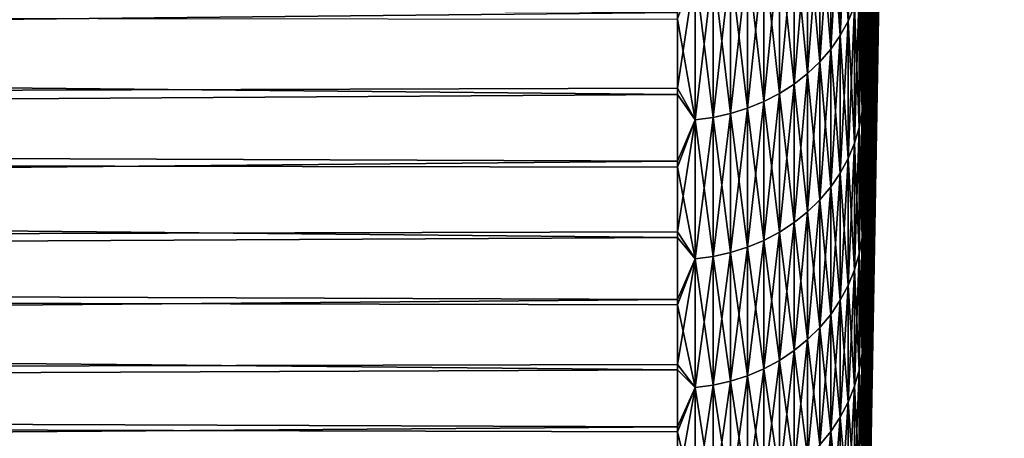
# Model space of a CAD drawing. Header units: millimetres. Extents: x -161 to 161, y -94 to 1149.
# Tile 595 of 656: x 158.54 to 161.19, y -78.08 to -76.95. Entities that reach past the tile are written whole.
import ezdxf

# ---------------------------------------------------------------- set-up
doc = ezdxf.new("R2010")
doc.units = ezdxf.units.MM
doc.header["$LTSCALE"] = 81.481481
for name, color, linetype in [('381', 7, 'CONTINUOUS'), ('382', 7, 'CONTINUOUS'), ('386', 7, 'CONTINUOUS')]:
    doc.layers.add(name, color=color, linetype=linetype)

msp = doc.modelspace()

# ---------------------------------------------------------------- linework, layer by layer
at = {"layer": '381', "color": 7, "linetype": 'CONTINUOUS', "true_color": 0xaaaaaa}
for points in [[(131.8, -76.8193, 11.0746), (131.8, -77.2218, 10.3464), (160.3087, -76.9307, 10.8794), (131.8, -76.8193, 11.0746)], [(160.3087, -76.9307, 10.8794), (131.8, -77.2218, 10.3464), (160.3087, -77.1347, 10.5095), (160.3087, -76.9307, 10.8794)], [(136.573, -77.3055, -10.2858), (136.9032, -76.9221, -10.9938), (160.3087, -77.1515, -10.5782), (136.573, -77.3055, -10.2858)], [(160.3087, -77.1515, -10.5782), (136.9032, -76.9221, -10.9938), (160.3087, -76.9482, -10.9483), (160.3087, -77.1515, -10.5782)], [(160.3087, -77.1347, 10.5095), (131.8, -77.2218, 10.3464), (160.3087, -77.3316, 10.1358), (160.3087, -77.1347, 10.5095)], [(160.3087, -77.3478, -10.2043), (136.573, -77.3055, -10.2858), (160.3087, -77.1515, -10.5782), (160.3087, -77.3478, -10.2043)], [(131.8, -77.2218, 10.3464), (131.8, -77.5967, 9.6036), (160.3087, -77.3316, 10.1358), (131.8, -77.2218, 10.3464)], [(136.2357, -77.6643, -9.5624), (136.573, -77.3055, -10.2858), (160.3087, -77.5369, -9.8268), (136.2357, -77.6643, -9.5624)], [(160.3087, -77.5369, -9.8268), (136.573, -77.3055, -10.2858), (160.3087, -77.3478, -10.2043), (160.3087, -77.5369, -9.8268)], [(160.3087, -77.3316, 10.1358), (131.8, -77.5967, 9.6036), (160.3087, -77.5214, 9.7584), (160.3087, -77.3316, 10.1358)], [(160.3087, -77.5214, 9.7584), (131.8, -77.5967, 9.6036), (160.3087, -77.704, 9.3775), (160.3087, -77.5214, 9.7584)], [(160.3087, -77.7189, -9.4456), (136.2357, -77.6643, -9.5624), (160.3087, -77.5369, -9.8268), (160.3087, -77.7189, -9.4456)], [(131.8, -77.5967, 9.6036), (131.8, -77.9437, 8.8473), (160.3087, -77.704, 9.3775), (131.8, -77.5967, 9.6036)], [(135.8923, -77.996, -8.826), (136.2357, -77.6643, -9.5624), (160.3087, -77.8936, -9.061), (135.8923, -77.996, -8.826)], [(160.3087, -77.8936, -9.061), (136.2357, -77.6643, -9.5624), (160.3087, -77.7189, -9.4456), (160.3087, -77.8936, -9.061)], [(160.3087, -77.704, 9.3775), (131.8, -77.9437, 8.8473), (160.3087, -77.8794, 8.9931), (160.3087, -77.704, 9.3775)], [(160.3087, -77.8794, 8.9931), (131.8, -77.9437, 8.8473), (160.3087, -78.0474, 8.6055), (160.3087, -77.8794, 8.9931)], [(160.3087, -78.0611, -8.6731), (135.8923, -77.996, -8.826), (160.3087, -77.8936, -9.061), (160.3087, -78.0611, -8.6731)], [(131.8, -77.9437, 8.8473), (131.8, -78.2621, 8.0785), (160.3087, -78.0474, 8.6055), (131.8, -77.9437, 8.8473)], [(135.5418, -78.3022, -8.0743), (135.8923, -77.996, -8.826), (160.3087, -78.2211, -8.2821), (135.5418, -78.3022, -8.0743)], [(160.3087, -78.2211, -8.2821), (135.8923, -77.996, -8.826), (160.3087, -78.0611, -8.6731), (160.3087, -78.2211, -8.2821)], [(160.3087, -78.0474, 8.6055), (131.8, -78.2621, 8.0785), (160.3087, -78.2081, 8.2147), (160.3087, -78.0474, 8.6055)]]:
    msp.add_3dface(points, dxfattribs=at)
at = {"layer": '382', "color": 7, "linetype": 'CONTINUOUS', "true_color": 0xaaaaaa}
for points in [[(160.8086, -76.9106, -9.9801), (161.1884, -57.55, -0.05), (160.8086, -77.0956, -9.6109), (160.8086, -76.9106, -9.9801)], [(160.8086, -77.0956, -9.6109), (161.1884, -57.55, -0.05), (160.8086, -77.2736, -9.2382), (160.8086, -77.0956, -9.6109)], [(160.8086, -77.2736, -9.2382), (161.1884, -57.55, -0.05), (160.8086, -77.4445, -8.8621), (160.8086, -77.2736, -9.2382)], [(160.8086, -77.4445, -8.8621), (161.1884, -57.55, -0.05), (160.8086, -77.6082, -8.4827), (160.8086, -77.4445, -8.8621)], [(160.8086, -77.6082, -8.4827), (161.1884, -57.55, -0.05), (160.8086, -77.7647, -8.1003), (160.8086, -77.6082, -8.4827)], [(160.8086, -77.7647, -8.1003), (161.1884, -57.55, -0.05), (160.8086, -77.914, -7.7149), (160.8086, -77.7647, -8.1003)], [(160.8086, -77.914, -7.7149), (161.1884, -57.55, -0.05), (160.8086, -78.0559, -7.3267), (160.8086, -77.914, -7.7149)], [(160.8086, -78.0559, -7.3267), (161.1884, -57.55, -0.05), (160.8086, -78.1904, -6.936), (160.8086, -78.0559, -7.3267)], [(160.8086, -78.1904, -6.936), (161.1884, -57.55, -0.05), (160.8086, -78.3174, -6.5427), (160.8086, -78.1904, -6.936)], [(160.8086, -78.3174, -6.5427), (161.1884, -57.55, -0.05), (160.8086, -78.437, -6.1472), (160.8086, -78.3174, -6.5427)], [(160.8086, -78.437, -6.1472), (161.1884, -57.55, -0.05), (160.8086, -78.549, -5.7495), (160.8086, -78.437, -6.1472)], [(160.8086, -78.549, -5.7495), (161.1884, -57.55, -0.05), (160.8086, -78.6534, -5.3499), (160.8086, -78.549, -5.7495)], [(160.8086, -78.6534, -5.3499), (161.1884, -57.55, -0.05), (160.8086, -78.7502, -4.9483), (160.8086, -78.6534, -5.3499)], [(160.8086, -78.7502, -4.9483), (161.1884, -57.55, -0.05), (160.8086, -78.8394, -4.545), (160.8086, -78.7502, -4.9483)], [(160.8086, -78.8394, -4.545), (161.1884, -57.55, -0.05), (160.8086, -78.9209, -4.1401), (160.8086, -78.8394, -4.545)], [(160.8086, -78.9209, -4.1401), (161.1884, -57.55, -0.05), (160.8086, -78.9946, -3.7337), (160.8086, -78.9209, -4.1401)], [(160.8086, -78.9946, -3.7337), (161.1884, -57.55, -0.05), (160.8086, -79.0607, -3.3259), (160.8086, -78.9946, -3.7337)], [(160.8086, -79.0607, -3.3259), (161.1884, -57.55, -0.05), (160.8086, -79.119, -2.9169), (160.8086, -79.0607, -3.3259)], [(160.8086, -79.119, -2.9169), (161.1884, -57.55, -0.05), (160.8086, -79.1696, -2.5069), (160.8086, -79.119, -2.9169)], [(160.8086, -79.1696, -2.5069), (161.1884, -57.55, -0.05), (160.8086, -79.2123, -2.0959), (160.8086, -79.1696, -2.5069)], [(160.8086, -79.2123, -2.0959), (161.1884, -57.55, -0.05), (160.8086, -79.2473, -1.6841), (160.8086, -79.2123, -2.0959)], [(160.8086, -79.2473, -1.6841), (161.1884, -57.55, -0.05), (160.8086, -79.2744, -1.2718), (160.8086, -79.2473, -1.6841)], [(160.8086, -79.2744, -1.2718), (161.1884, -57.55, -0.05), (160.8086, -79.2937, -0.859), (160.8086, -79.2744, -1.2718)], [(160.8086, -79.2937, -0.859), (161.1884, -57.55, -0.05), (160.8086, -79.3051, -0.446), (160.8086, -79.2937, -0.859)], [(160.8086, -79.3051, -0.446), (161.1884, -57.55, -0.05), (160.8086, -79.3087, -0.0328), (160.8086, -79.3051, -0.446)], [(160.8086, -79.3087, -0.0328), (161.1884, -57.55, -0.05), (160.8086, -79.3045, 0.3803), (160.8086, -79.3087, -0.0328)], [(160.8086, -79.3045, 0.3803), (161.1884, -57.55, -0.05), (160.8086, -79.2924, 0.7933), (160.8086, -79.3045, 0.3803)], [(160.8086, -79.2924, 0.7933), (161.1884, -57.55, -0.05), (160.8086, -79.2724, 1.2059), (160.8086, -79.2924, 0.7933)], [(160.8086, -79.2724, 1.2059), (161.1884, -57.55, -0.05), (160.8086, -79.2447, 1.6181), (160.8086, -79.2724, 1.2059)], [(160.8086, -79.2447, 1.6181), (161.1884, -57.55, -0.05), (160.8086, -79.2091, 2.0297), (160.8086, -79.2447, 1.6181)], [(160.8086, -79.2091, 2.0297), (161.1884, -57.55, -0.05), (160.8086, -79.1657, 2.4406), (160.8086, -79.2091, 2.0297)], [(160.8086, -79.1657, 2.4406), (161.1884, -57.55, -0.05), (160.8086, -79.1145, 2.8505), (160.8086, -79.1657, 2.4406)], [(160.8086, -79.1145, 2.8505), (161.1884, -57.55, -0.05), (160.8086, -79.0556, 3.2595), (160.8086, -79.1145, 2.8505)], [(160.8086, -79.0556, 3.2595), (161.1884, -57.55, -0.05), (160.8086, -78.9889, 3.6672), (160.8086, -79.0556, 3.2595)], [(160.8086, -78.9889, 3.6672), (161.1884, -57.55, -0.05), (160.8086, -78.9144, 4.0736), (160.8086, -78.9889, 3.6672)], [(160.8086, -78.9144, 4.0736), (161.1884, -57.55, -0.05), (160.8086, -78.8323, 4.4785), (160.8086, -78.9144, 4.0736)], [(160.8086, -78.8323, 4.4785), (161.1884, -57.55, -0.05), (160.8086, -78.7425, 4.8817), (160.8086, -78.8323, 4.4785)], [(160.8086, -78.7425, 4.8817), (161.1884, -57.55, -0.05), (160.8086, -78.645, 5.2832), (160.8086, -78.7425, 4.8817)], [(160.8086, -78.645, 5.2832), (161.1884, -57.55, -0.05), (160.8086, -78.5399, 5.6828), (160.8086, -78.645, 5.2832)], [(160.8086, -78.5399, 5.6828), (161.1884, -57.55, -0.05), (160.8086, -78.4273, 6.0804), (160.8086, -78.5399, 5.6828)], [(160.8086, -78.4273, 6.0804), (161.1884, -57.55, -0.05), (160.8086, -78.3071, 6.4757), (160.8086, -78.4273, 6.0804)], [(160.8086, -78.3071, 6.4757), (161.1884, -57.55, -0.05), (160.8086, -78.1794, 6.8687), (160.8086, -78.3071, 6.4757)], [(160.8086, -78.1794, 6.8687), (161.1884, -57.55, -0.05), (160.8086, -78.0443, 7.2592), (160.8086, -78.1794, 6.8687)], [(160.8086, -78.0443, 7.2592), (161.1884, -57.55, -0.05), (160.8086, -77.9018, 7.6471), (160.8086, -78.0443, 7.2592)], [(160.8086, -77.9018, 7.6471), (161.1884, -57.55, -0.05), (160.8086, -77.752, 8.0322), (160.8086, -77.9018, 7.6471)], [(160.8086, -77.752, 8.0322), (161.1884, -57.55, -0.05), (160.8086, -77.5949, 8.4144), (160.8086, -77.752, 8.0322)], [(160.8086, -77.5949, 8.4144), (161.1884, -57.55, -0.05), (160.8086, -77.4305, 8.7935), (160.8086, -77.5949, 8.4144)], [(160.8086, -77.4305, 8.7935), (161.1884, -57.55, -0.05), (160.8086, -77.259, 9.1693), (160.8086, -77.4305, 8.7935)], [(160.8086, -77.259, 9.1693), (161.1884, -57.55, -0.05), (160.8086, -77.0804, 9.5419), (160.8086, -77.259, 9.1693)], [(160.8086, -77.0804, 9.5419), (161.1884, -57.55, -0.05), (160.8086, -76.8948, 9.9109), (160.8086, -77.0804, 9.5419)]]:
    msp.add_3dface(points, dxfattribs=at)
at = {"layer": '386', "color": 7, "linetype": 'CONTINUOUS', "true_color": 0xaaaaaa}
for points in [[(160.785, -76.9139, 10.1841), (160.785, -76.5177, 10.901), (160.768, -76.9541, 10.2054), (160.785, -76.9139, 10.1841)], [(160.768, -76.9541, 10.2054), (160.785, -76.5177, 10.901), (160.768, -76.5571, 10.9238), (160.768, -76.9541, 10.2054)], [(160.768, -76.5571, -11.0238), (160.768, -76.9541, -10.3054), (160.7467, -76.5949, -11.0456), (160.768, -76.5571, -11.0238)], [(160.768, -76.9541, 10.2054), (160.768, -76.5571, 10.9238), (160.7467, -76.9927, 10.2258), (160.768, -76.9541, 10.2054)], [(160.7467, -76.9927, 10.2258), (160.768, -76.5571, 10.9238), (160.7467, -76.5949, 10.9456), (160.7467, -76.9927, 10.2258)], [(160.768, -76.5571, -11.0238), (160.785, -76.9139, -10.2841), (160.768, -76.9541, -10.3054), (160.768, -76.5571, -11.0238)], [(160.7467, -76.5949, -11.0456), (160.7467, -76.9927, -10.3258), (160.7212, -76.6307, -11.0663), (160.7467, -76.5949, -11.0456)], [(160.7467, -76.9927, 10.2258), (160.7467, -76.5949, 10.9456), (160.7212, -77.0293, 10.2451), (160.7467, -76.9927, 10.2258)], [(160.7212, -77.0293, 10.2451), (160.7467, -76.5949, 10.9456), (160.7212, -76.6307, 10.9663), (160.7212, -77.0293, 10.2451)], [(160.7467, -76.5949, -11.0456), (160.768, -76.9541, -10.3054), (160.7467, -76.9927, -10.3258), (160.7467, -76.5949, -11.0456)], [(160.7212, -76.6307, -11.0663), (160.7212, -77.0293, -10.3451), (160.6918, -76.6642, -11.0856), (160.7212, -76.6307, -11.0663)], [(160.7212, -77.0293, 10.2451), (160.7212, -76.6307, 10.9663), (160.6918, -77.0635, 10.2632), (160.7212, -77.0293, 10.2451)], [(160.6918, -77.0635, 10.2632), (160.7212, -76.6307, 10.9663), (160.6918, -76.6642, 10.9856), (160.6918, -77.0635, 10.2632)], [(160.7212, -76.6307, -11.0663), (160.7467, -76.9927, -10.3258), (160.7212, -77.0293, -10.3451), (160.7212, -76.6307, -11.0663)], [(160.6918, -76.6642, -11.0856), (160.6918, -77.0635, -10.3632), (160.6589, -76.6951, -11.1034), (160.6918, -76.6642, -11.0856)], [(160.6918, -77.0635, 10.2632), (160.6918, -76.6642, 10.9856), (160.6589, -77.095, 10.2798), (160.6918, -77.0635, 10.2632)], [(160.6589, -77.095, 10.2798), (160.6918, -76.6642, 10.9856), (160.6589, -76.6951, 11.0034), (160.6589, -77.095, 10.2798)], [(160.6918, -76.6642, -11.0856), (160.7212, -77.0293, -10.3451), (160.6918, -77.0635, -10.3632), (160.6918, -76.6642, -11.0856)], [(160.6589, -76.6951, -11.1034), (160.6589, -77.095, -10.3798), (160.6226, -76.7231, -11.1196), (160.6589, -76.6951, -11.1034)], [(160.6589, -77.095, 10.2798), (160.6589, -76.6951, 11.0034), (160.6226, -77.1236, 10.2949), (160.6589, -77.095, 10.2798)], [(160.6226, -77.1236, 10.2949), (160.6589, -76.6951, 11.0034), (160.6226, -76.7231, 11.0196), (160.6226, -77.1236, 10.2949)], [(160.6589, -76.6951, -11.1034), (160.6918, -77.0635, -10.3632), (160.6589, -77.095, -10.3798), (160.6589, -76.6951, -11.1034)], [(160.6226, -76.7231, -11.1196), (160.6226, -77.1236, -10.3949), (160.5833, -76.7479, -11.1339), (160.6226, -76.7231, -11.1196)], [(160.6226, -77.1236, 10.2949), (160.6226, -76.7231, 11.0196), (160.5833, -77.1489, 10.3083), (160.6226, -77.1236, 10.2949)], [(160.5833, -77.1489, 10.3083), (160.6226, -76.7231, 11.0196), (160.5833, -76.7479, 11.0339), (160.5833, -77.1489, 10.3083)], [(160.6226, -76.7231, -11.1196), (160.6589, -77.095, -10.3798), (160.6226, -77.1236, -10.3949), (160.6226, -76.7231, -11.1196)], [(160.5833, -76.7479, -11.1339), (160.5833, -77.1489, -10.4083), (160.5415, -76.7692, -11.1462), (160.5833, -76.7479, -11.1339)], [(160.5833, -77.1489, 10.3083), (160.5833, -76.7479, 11.0339), (160.5415, -77.1707, 10.3198), (160.5833, -77.1489, 10.3083)], [(160.5415, -77.1707, 10.3198), (160.5833, -76.7479, 11.0339), (160.5415, -76.7692, 11.0462), (160.5415, -77.1707, 10.3198)], [(160.5833, -76.7479, -11.1339), (160.6226, -77.1236, -10.3949), (160.5833, -77.1489, -10.4083), (160.5833, -76.7479, -11.1339)], [(160.5415, -76.7692, -11.1462), (160.5415, -77.1707, -10.4198), (160.4975, -76.787, -11.1565), (160.5415, -76.7692, -11.1462)], [(160.5415, -77.1707, 10.3198), (160.5415, -76.7692, 11.0462), (160.4975, -77.1888, 10.3294), (160.5415, -77.1707, 10.3198)], [(160.4975, -77.1888, 10.3294), (160.5415, -76.7692, 11.0462), (160.4975, -76.787, 11.0565), (160.4975, -77.1888, 10.3294)], [(160.5415, -76.7692, -11.1462), (160.5833, -77.1489, -10.4083), (160.5415, -77.1707, -10.4198), (160.5415, -76.7692, -11.1462)], [(160.4517, -76.801, -11.1646), (160.4517, -77.2031, -10.437), (160.4045, -76.811, -11.1704), (160.4517, -76.801, -11.1646)], [(160.4517, -77.2031, 10.337), (160.4517, -76.801, 11.0646), (160.4045, -77.2134, 10.3424), (160.4517, -77.2031, 10.337)], [(160.4045, -77.2134, 10.3424), (160.4517, -76.801, 11.0646), (160.4045, -76.811, 11.0704), (160.4045, -77.2134, 10.3424)], [(160.4975, -76.787, -11.1565), (160.4975, -77.1888, -10.4294), (160.4517, -76.801, -11.1646), (160.4975, -76.787, -11.1565)], [(160.4975, -77.1888, 10.3294), (160.4975, -76.787, 11.0565), (160.4517, -77.2031, 10.337), (160.4975, -77.1888, 10.3294)], [(160.4517, -77.2031, 10.337), (160.4975, -76.787, 11.0565), (160.4517, -76.801, 11.0646), (160.4517, -77.2031, 10.337)], [(160.4517, -76.801, -11.1646), (160.4975, -77.1888, -10.4294), (160.4517, -77.2031, -10.437), (160.4517, -76.801, -11.1646)], [(160.4975, -76.787, -11.1565), (160.5415, -77.1707, -10.4198), (160.4975, -77.1888, -10.4294), (160.4975, -76.787, -11.1565)], [(160.3087, -76.9307, 10.8794), (160.3087, -77.1347, 10.5095), (160.3564, -76.8171, 11.0739), (160.3087, -76.9307, 10.8794)], [(160.3087, -77.1347, 10.5095), (160.3564, -77.2195, 10.3457), (160.3564, -76.8171, 11.0739), (160.3087, -77.1347, 10.5095)], [(160.3087, -76.9482, -10.9483), (160.3564, -76.8171, -11.1739), (160.3564, -77.2195, -10.4457), (160.3087, -76.9482, -10.9483)], [(160.4045, -76.811, -11.1704), (160.4045, -77.2134, -10.4424), (160.3564, -76.8171, -11.1739), (160.4045, -76.811, -11.1704)], [(160.4045, -77.2134, 10.3424), (160.4045, -76.811, 11.0704), (160.3564, -77.2195, 10.3457), (160.4045, -77.2134, 10.3424)], [(160.3564, -77.2195, 10.3457), (160.4045, -76.811, 11.0704), (160.3564, -76.8171, 11.0739), (160.3564, -77.2195, 10.3457)], [(160.3564, -76.8171, -11.1739), (160.4045, -77.2134, -10.4424), (160.3564, -77.2195, -10.4457), (160.3564, -76.8171, -11.1739)], [(160.4045, -76.811, -11.1704), (160.4517, -77.2031, -10.437), (160.4045, -77.2134, -10.4424), (160.4045, -76.811, -11.1704)], [(160.8054, -76.83, -10.2398), (160.8054, -77.1976, -9.5118), (160.7975, -76.8724, -10.2622), (160.8054, -76.83, -10.2398)], [(160.8054, -77.1976, 9.4118), (160.8054, -76.83, 10.1398), (160.7975, -77.2407, 9.4326), (160.8054, -77.1976, 9.4118)], [(160.7975, -77.2407, 9.4326), (160.8054, -76.83, 10.1398), (160.7975, -76.8724, 10.1622), (160.7975, -77.2407, 9.4326)], [(160.8086, -76.9106, -9.9801), (160.8086, -77.0956, -9.6109), (160.8054, -76.83, -10.2398), (160.8086, -76.9106, -9.9801)], [(160.8054, -76.83, -10.2398), (160.8086, -77.0956, -9.6109), (160.8054, -77.1976, -9.5118), (160.8054, -76.83, -10.2398)], [(160.8054, -77.1976, 9.4118), (160.8086, -76.8948, 9.9109), (160.8054, -76.83, 10.1398), (160.8054, -77.1976, 9.4118)], [(160.7975, -76.8724, -10.2622), (160.7975, -77.2407, -9.5326), (160.785, -76.9139, -10.2841), (160.7975, -76.8724, -10.2622)], [(160.7975, -77.2407, 9.4326), (160.7975, -76.8724, 10.1622), (160.785, -77.283, 9.4529), (160.7975, -77.2407, 9.4326)], [(160.785, -77.283, 9.4529), (160.7975, -76.8724, 10.1622), (160.785, -76.9139, 10.1841), (160.785, -77.283, 9.4529)], [(160.7975, -76.8724, -10.2622), (160.8054, -77.1976, -9.5118), (160.7975, -77.2407, -9.5326), (160.7975, -76.8724, -10.2622)], [(160.8086, -77.0804, 9.5419), (160.8086, -76.8948, 9.9109), (160.8054, -77.1976, 9.4118), (160.8086, -77.0804, 9.5419)], [(160.785, -76.9139, -10.2841), (160.785, -77.283, -9.5529), (160.768, -76.9541, -10.3054), (160.785, -76.9139, -10.2841)], [(160.785, -77.283, 9.4529), (160.785, -76.9139, 10.1841), (160.768, -77.324, 9.4727), (160.785, -77.283, 9.4529)], [(160.768, -77.324, 9.4727), (160.785, -76.9139, 10.1841), (160.768, -76.9541, 10.2054), (160.768, -77.324, 9.4727)], [(160.785, -76.9139, -10.2841), (160.7975, -77.2407, -9.5326), (160.785, -77.283, -9.5529), (160.785, -76.9139, -10.2841)], [(160.3087, -77.1515, -10.5782), (160.3087, -76.9482, -10.9483), (160.3564, -77.2195, -10.4457), (160.3087, -77.1515, -10.5782)], [(160.768, -76.9541, -10.3054), (160.768, -77.324, -9.5727), (160.7467, -76.9927, -10.3258), (160.768, -76.9541, -10.3054)], [(160.768, -77.324, 9.4727), (160.768, -76.9541, 10.2054), (160.7467, -77.3633, 9.4916), (160.768, -77.324, 9.4727)], [(160.7467, -77.3633, 9.4916), (160.768, -76.9541, 10.2054), (160.7467, -76.9927, 10.2258), (160.7467, -77.3633, 9.4916)], [(160.768, -76.9541, -10.3054), (160.785, -77.283, -9.5529), (160.768, -77.324, -9.5727), (160.768, -76.9541, -10.3054)], [(160.7467, -76.9927, -10.3258), (160.7467, -77.3633, -9.5916), (160.7212, -77.0293, -10.3451), (160.7467, -76.9927, -10.3258)], [(160.7467, -77.3633, 9.4916), (160.7467, -76.9927, 10.2258), (160.7212, -77.4006, 9.5095), (160.7467, -77.3633, 9.4916)], [(160.7212, -77.4006, 9.5095), (160.7467, -76.9927, 10.2258), (160.7212, -77.0293, 10.2451), (160.7212, -77.4006, 9.5095)], [(160.7467, -76.9927, -10.3258), (160.768, -77.324, -9.5727), (160.7467, -77.3633, -9.5916), (160.7467, -76.9927, -10.3258)], [(160.7212, -77.0293, -10.3451), (160.7212, -77.4006, -9.6095), (160.6918, -77.0635, -10.3632), (160.7212, -77.0293, -10.3451)], [(160.7212, -77.4006, 9.5095), (160.7212, -77.0293, 10.2451), (160.6918, -77.4355, 9.5263), (160.7212, -77.4006, 9.5095)], [(160.6918, -77.4355, 9.5263), (160.7212, -77.0293, 10.2451), (160.6918, -77.0635, 10.2632), (160.6918, -77.4355, 9.5263)], [(160.7212, -77.0293, -10.3451), (160.7467, -77.3633, -9.5916), (160.7212, -77.4006, -9.6095), (160.7212, -77.0293, -10.3451)], [(160.6918, -77.0635, -10.3632), (160.6918, -77.4355, -9.6263), (160.6589, -77.095, -10.3798), (160.6918, -77.0635, -10.3632)], [(160.6918, -77.4355, 9.5263), (160.6918, -77.0635, 10.2632), (160.6589, -77.4676, 9.5418), (160.6918, -77.4355, 9.5263)], [(160.6589, -77.4676, 9.5418), (160.6918, -77.0635, 10.2632), (160.6589, -77.095, 10.2798), (160.6589, -77.4676, 9.5418)], [(160.6918, -77.0635, -10.3632), (160.7212, -77.4006, -9.6095), (160.6918, -77.4355, -9.6263), (160.6918, -77.0635, -10.3632)], [(160.6589, -77.095, -10.3798), (160.6589, -77.4676, -9.6418), (160.6226, -77.1236, -10.3949), (160.6589, -77.095, -10.3798)], [(160.6589, -77.4676, 9.5418), (160.6589, -77.095, 10.2798), (160.6226, -77.4967, 9.5558), (160.6589, -77.4676, 9.5418)], [(160.6226, -77.4967, 9.5558), (160.6589, -77.095, 10.2798), (160.6226, -77.1236, 10.2949), (160.6226, -77.4967, 9.5558)], [(160.6589, -77.095, -10.3798), (160.6918, -77.4355, -9.6263), (160.6589, -77.4676, -9.6418), (160.6589, -77.095, -10.3798)], [(160.8086, -77.259, 9.1693), (160.8086, -77.0804, 9.5419), (160.8054, -77.1976, 9.4118), (160.8086, -77.259, 9.1693)], [(160.8086, -77.0956, -9.6109), (160.8086, -77.2736, -9.2382), (160.8054, -77.1976, -9.5118), (160.8086, -77.0956, -9.6109)], [(160.6226, -77.1236, -10.3949), (160.6226, -77.4967, -9.6558), (160.5833, -77.1489, -10.4083), (160.6226, -77.1236, -10.3949)], [(160.6226, -77.4967, 9.5558), (160.6226, -77.1236, 10.2949), (160.5833, -77.5225, 9.5682), (160.6226, -77.4967, 9.5558)], [(160.5833, -77.5225, 9.5682), (160.6226, -77.1236, 10.2949), (160.5833, -77.1489, 10.3083), (160.5833, -77.5225, 9.5682)], [(160.6226, -77.1236, -10.3949), (160.6589, -77.4676, -9.6418), (160.6226, -77.4967, -9.6558), (160.6226, -77.1236, -10.3949)], [(160.3087, -77.1347, 10.5095), (160.3087, -77.3316, 10.1358), (160.3564, -77.2195, 10.3457), (160.3087, -77.1347, 10.5095)], [(160.5833, -77.1489, -10.4083), (160.5833, -77.5225, -9.6682), (160.5415, -77.1707, -10.4198), (160.5833, -77.1489, -10.4083)], [(160.5833, -77.5225, 9.5682), (160.5833, -77.1489, 10.3083), (160.5415, -77.5447, 9.5789), (160.5833, -77.5225, 9.5682)], [(160.5415, -77.5447, 9.5789), (160.5833, -77.1489, 10.3083), (160.5415, -77.1707, 10.3198), (160.5415, -77.5447, 9.5789)], [(160.5833, -77.1489, -10.4083), (160.6226, -77.4967, -9.6558), (160.5833, -77.5225, -9.6682), (160.5833, -77.1489, -10.4083)], [(160.3087, -77.3478, -10.2043), (160.3087, -77.1515, -10.5782), (160.3564, -77.2195, -10.4457), (160.3087, -77.3478, -10.2043)], [(160.5415, -77.1707, -10.4198), (160.5415, -77.5447, -9.6789), (160.4975, -77.1888, -10.4294), (160.5415, -77.1707, -10.4198)], [(160.5415, -77.5447, 9.5789), (160.5415, -77.1707, 10.3198), (160.4975, -77.5632, 9.5878), (160.5415, -77.5447, 9.5789)], [(160.4975, -77.5632, 9.5878), (160.5415, -77.1707, 10.3198), (160.4975, -77.1888, 10.3294), (160.4975, -77.5632, 9.5878)], [(160.5415, -77.1707, -10.4198), (160.5833, -77.5225, -9.6682), (160.5415, -77.5447, -9.6789), (160.5415, -77.1707, -10.4198)], [(160.4517, -77.2031, -10.437), (160.4517, -77.5777, -9.6948), (160.4045, -77.2134, -10.4424), (160.4517, -77.2031, -10.437)], [(160.4517, -77.5777, 9.5948), (160.4517, -77.2031, 10.337), (160.4045, -77.5882, 9.5999), (160.4517, -77.5777, 9.5948)], [(160.4045, -77.5882, 9.5999), (160.4517, -77.2031, 10.337), (160.4045, -77.2134, 10.3424), (160.4045, -77.5882, 9.5999)], [(160.4975, -77.1888, -10.4294), (160.4975, -77.5632, -9.6878), (160.4517, -77.2031, -10.437), (160.4975, -77.1888, -10.4294)], [(160.4975, -77.5632, 9.5878), (160.4975, -77.1888, 10.3294), (160.4517, -77.5777, 9.5948), (160.4975, -77.5632, 9.5878)], [(160.4517, -77.5777, 9.5948), (160.4975, -77.1888, 10.3294), (160.4517, -77.2031, 10.337), (160.4517, -77.5777, 9.5948)], [(160.4517, -77.2031, -10.437), (160.4975, -77.5632, -9.6878), (160.4517, -77.5777, -9.6948), (160.4517, -77.2031, -10.437)], [(160.4975, -77.1888, -10.4294), (160.5415, -77.5447, -9.6789), (160.4975, -77.5632, -9.6878), (160.4975, -77.1888, -10.4294)], [(160.8054, -77.1976, -9.5118), (160.8054, -77.5376, -8.7705), (160.7975, -77.2407, -9.5326), (160.8054, -77.1976, -9.5118)], [(160.8054, -77.5376, 8.6705), (160.8054, -77.1976, 9.4118), (160.7975, -77.5815, 8.6897), (160.8054, -77.5376, 8.6705)], [(160.7975, -77.5815, 8.6897), (160.8054, -77.1976, 9.4118), (160.7975, -77.2407, 9.4326), (160.7975, -77.5815, 8.6897)], [(160.8086, -77.2736, -9.2382), (160.8086, -77.4445, -8.8621), (160.8054, -77.1976, -9.5118), (160.8086, -77.2736, -9.2382)], [(160.8054, -77.1976, -9.5118), (160.8086, -77.4445, -8.8621), (160.8054, -77.5376, -8.7705), (160.8054, -77.1976, -9.5118)], [(160.8054, -77.5376, 8.6705), (160.8086, -77.259, 9.1693), (160.8054, -77.1976, 9.4118), (160.8054, -77.5376, 8.6705)], [(160.3087, -77.3316, 10.1358), (160.3087, -77.5214, 9.7584), (160.3564, -77.2195, 10.3457), (160.3087, -77.3316, 10.1358)], [(160.3087, -77.5214, 9.7584), (160.3564, -77.5945, 9.6029), (160.3564, -77.2195, 10.3457), (160.3087, -77.5214, 9.7584)], [(160.3087, -77.3478, -10.2043), (160.3564, -77.2195, -10.4457), (160.3564, -77.5945, -9.7029), (160.3087, -77.3478, -10.2043)], [(160.4045, -77.2134, -10.4424), (160.4045, -77.5882, -9.6999), (160.3564, -77.2195, -10.4457), (160.4045, -77.2134, -10.4424)], [(160.4045, -77.5882, 9.5999), (160.4045, -77.2134, 10.3424), (160.3564, -77.5945, 9.6029), (160.4045, -77.5882, 9.5999)], [(160.3564, -77.5945, 9.6029), (160.4045, -77.2134, 10.3424), (160.3564, -77.2195, 10.3457), (160.3564, -77.5945, 9.6029)], [(160.3564, -77.2195, -10.4457), (160.4045, -77.5882, -9.6999), (160.3564, -77.5945, -9.7029), (160.3564, -77.2195, -10.4457)], [(160.4045, -77.2134, -10.4424), (160.4517, -77.5777, -9.6948), (160.4045, -77.5882, -9.6999), (160.4045, -77.2134, -10.4424)], [(160.7975, -77.2407, -9.5326), (160.7975, -77.5815, -8.7897), (160.785, -77.283, -9.5529), (160.7975, -77.2407, -9.5326)], [(160.7975, -77.5815, 8.6897), (160.7975, -77.2407, 9.4326), (160.785, -77.6245, 8.7084), (160.7975, -77.5815, 8.6897)], [(160.785, -77.6245, 8.7084), (160.7975, -77.2407, 9.4326), (160.785, -77.283, 9.4529), (160.785, -77.6245, 8.7084)], [(160.7975, -77.2407, -9.5326), (160.8054, -77.5376, -8.7705), (160.7975, -77.5815, -8.7897), (160.7975, -77.2407, -9.5326)], [(160.8086, -77.4305, 8.7935), (160.8086, -77.259, 9.1693), (160.8054, -77.5376, 8.6705), (160.8086, -77.4305, 8.7935)], [(160.785, -77.283, -9.5529), (160.785, -77.6245, -8.8084), (160.768, -77.324, -9.5727), (160.785, -77.283, -9.5529)], [(160.785, -77.6245, 8.7084), (160.785, -77.283, 9.4529), (160.768, -77.6663, 8.7266), (160.785, -77.6245, 8.7084)], [(160.768, -77.6663, 8.7266), (160.785, -77.283, 9.4529), (160.768, -77.324, 9.4727), (160.768, -77.6663, 8.7266)], [(160.785, -77.283, -9.5529), (160.7975, -77.5815, -8.7897), (160.785, -77.6245, -8.8084), (160.785, -77.283, -9.5529)], [(160.768, -77.324, -9.5727), (160.768, -77.6663, -8.8266), (160.7467, -77.3633, -9.5916), (160.768, -77.324, -9.5727)], [(160.768, -77.6663, 8.7266), (160.768, -77.324, 9.4727), (160.7467, -77.7063, 8.7441), (160.768, -77.6663, 8.7266)], [(160.7467, -77.7063, 8.7441), (160.768, -77.324, 9.4727), (160.7467, -77.3633, 9.4916), (160.7467, -77.7063, 8.7441)], [(160.768, -77.324, -9.5727), (160.785, -77.6245, -8.8084), (160.768, -77.6663, -8.8266), (160.768, -77.324, -9.5727)], [(160.3087, -77.5369, -9.8268), (160.3087, -77.3478, -10.2043), (160.3564, -77.5945, -9.7029), (160.3087, -77.5369, -9.8268)], [(160.7467, -77.3633, -9.5916), (160.7467, -77.7063, -8.8441), (160.7212, -77.4006, -9.6095), (160.7467, -77.3633, -9.5916)], [(160.7467, -77.7063, 8.7441), (160.7467, -77.3633, 9.4916), (160.7212, -77.7442, 8.7606), (160.7467, -77.7063, 8.7441)], [(160.7212, -77.7442, 8.7606), (160.7467, -77.3633, 9.4916), (160.7212, -77.4006, 9.5095), (160.7212, -77.7442, 8.7606)], [(160.7467, -77.3633, -9.5916), (160.768, -77.6663, -8.8266), (160.7467, -77.7063, -8.8441), (160.7467, -77.3633, -9.5916)], [(160.7212, -77.4006, -9.6095), (160.7212, -77.7442, -8.8606), (160.6918, -77.4355, -9.6263), (160.7212, -77.4006, -9.6095)], [(160.7212, -77.7442, 8.7606), (160.7212, -77.4006, 9.5095), (160.6918, -77.7796, 8.7761), (160.7212, -77.7442, 8.7606)], [(160.6918, -77.7796, 8.7761), (160.7212, -77.4006, 9.5095), (160.6918, -77.4355, 9.5263), (160.6918, -77.7796, 8.7761)], [(160.7212, -77.4006, -9.6095), (160.7467, -77.7063, -8.8441), (160.7212, -77.7442, -8.8606), (160.7212, -77.4006, -9.6095)], [(160.6918, -77.4355, -9.6263), (160.6918, -77.7796, -8.8761), (160.6589, -77.4676, -9.6418), (160.6918, -77.4355, -9.6263)], [(160.6918, -77.7796, 8.7761), (160.6918, -77.4355, 9.5263), (160.6589, -77.8123, 8.7904), (160.6918, -77.7796, 8.7761)], [(160.6589, -77.8123, 8.7904), (160.6918, -77.4355, 9.5263), (160.6589, -77.4676, 9.5418), (160.6589, -77.8123, 8.7904)], [(160.6918, -77.4355, -9.6263), (160.7212, -77.7442, -8.8606), (160.6918, -77.7796, -8.8761), (160.6918, -77.4355, -9.6263)], [(160.8086, -77.5949, 8.4144), (160.8086, -77.4305, 8.7935), (160.8054, -77.5376, 8.6705), (160.8086, -77.5949, 8.4144)], [(160.6589, -77.4676, -9.6418), (160.6589, -77.8123, -8.8904), (160.6226, -77.4967, -9.6558), (160.6589, -77.4676, -9.6418)], [(160.6589, -77.8123, 8.7904), (160.6589, -77.4676, 9.5418), (160.6226, -77.8419, 8.8033), (160.6589, -77.8123, 8.7904)], [(160.6226, -77.8419, 8.8033), (160.6589, -77.4676, 9.5418), (160.6226, -77.4967, 9.5558), (160.6226, -77.8419, 8.8033)], [(160.6589, -77.4676, -9.6418), (160.6918, -77.7796, -8.8761), (160.6589, -77.8123, -8.8904), (160.6589, -77.4676, -9.6418)], [(160.8086, -77.4445, -8.8621), (160.8086, -77.6082, -8.4827), (160.8054, -77.5376, -8.7705), (160.8086, -77.4445, -8.8621)], [(160.3087, -77.5214, 9.7584), (160.3087, -77.704, 9.3775), (160.3564, -77.5945, 9.6029), (160.3087, -77.5214, 9.7584)], [(160.6226, -77.4967, -9.6558), (160.6226, -77.8419, -8.9033), (160.5833, -77.5225, -9.6682), (160.6226, -77.4967, -9.6558)], [(160.6226, -77.8419, 8.8033), (160.6226, -77.4967, 9.5558), (160.5833, -77.8682, 8.8147), (160.6226, -77.8419, 8.8033)], [(160.5833, -77.8682, 8.8147), (160.6226, -77.4967, 9.5558), (160.5833, -77.5225, 9.5682), (160.5833, -77.8682, 8.8147)], [(160.6226, -77.4967, -9.6558), (160.6589, -77.8123, -8.8904), (160.6226, -77.8419, -8.9033), (160.6226, -77.4967, -9.6558)], [(160.3087, -77.7189, -9.4456), (160.3087, -77.5369, -9.8268), (160.3564, -77.5945, -9.7029), (160.3087, -77.7189, -9.4456)], [(160.5415, -77.5447, -9.6789), (160.5415, -77.8908, -8.9246), (160.4975, -77.5632, -9.6878), (160.5415, -77.5447, -9.6789)], [(160.5415, -77.8908, 8.8246), (160.5415, -77.5447, 9.5789), (160.4975, -77.9096, 8.8328), (160.5415, -77.8908, 8.8246)], [(160.4975, -77.9096, 8.8328), (160.5415, -77.5447, 9.5789), (160.4975, -77.5632, 9.5878), (160.4975, -77.9096, 8.8328)], [(160.5833, -77.5225, -9.6682), (160.5833, -77.8682, -8.9147), (160.5415, -77.5447, -9.6789), (160.5833, -77.5225, -9.6682)], [(160.5833, -77.8682, 8.8147), (160.5833, -77.5225, 9.5682), (160.5415, -77.8908, 8.8246), (160.5833, -77.8682, 8.8147)], [(160.5415, -77.8908, 8.8246), (160.5833, -77.5225, 9.5682), (160.5415, -77.5447, 9.5789), (160.5415, -77.8908, 8.8246)], [(160.5415, -77.5447, -9.6789), (160.5833, -77.8682, -8.9147), (160.5415, -77.8908, -8.9246), (160.5415, -77.5447, -9.6789)], [(160.5833, -77.5225, -9.6682), (160.6226, -77.8419, -8.9033), (160.5833, -77.8682, -8.9147), (160.5833, -77.5225, -9.6682)], [(160.8054, -77.5376, -8.7705), (160.8054, -77.8497, -8.017), (160.7975, -77.5815, -8.7897), (160.8054, -77.5376, -8.7705)], [(160.8054, -77.8497, 7.917), (160.8054, -77.5376, 8.6705), (160.7975, -77.8943, 7.9346), (160.8054, -77.8497, 7.917)], [(160.7975, -77.8943, 7.9346), (160.8054, -77.5376, 8.6705), (160.7975, -77.5815, 8.6897), (160.7975, -77.8943, 7.9346)], [(160.8086, -77.6082, -8.4827), (160.8086, -77.7647, -8.1003), (160.8054, -77.5376, -8.7705), (160.8086, -77.6082, -8.4827)], [(160.8054, -77.5376, -8.7705), (160.8086, -77.7647, -8.1003), (160.8054, -77.8497, -8.017), (160.8054, -77.5376, -8.7705)], [(160.8054, -77.8497, 7.917), (160.8086, -77.5949, 8.4144), (160.8054, -77.5376, 8.6705), (160.8054, -77.8497, 7.917)], [(160.4975, -77.5632, -9.6878), (160.4975, -77.9096, -8.9328), (160.4517, -77.5777, -9.6948), (160.4975, -77.5632, -9.6878)], [(160.4975, -77.9096, 8.8328), (160.4975, -77.5632, 9.5878), (160.4517, -77.9244, 8.8392), (160.4975, -77.9096, 8.8328)], [(160.4517, -77.9244, 8.8392), (160.4975, -77.5632, 9.5878), (160.4517, -77.5777, 9.5948), (160.4517, -77.9244, 8.8392)], [(160.4975, -77.5632, -9.6878), (160.5415, -77.8908, -8.9246), (160.4975, -77.9096, -8.9328), (160.4975, -77.5632, -9.6878)], [(160.3087, -77.704, 9.3775), (160.3087, -77.8794, 8.9931), (160.3564, -77.5945, 9.6029), (160.3087, -77.704, 9.3775)], [(160.3087, -77.8794, 8.9931), (160.3564, -77.9414, 8.8467), (160.3564, -77.5945, 9.6029), (160.3087, -77.8794, 8.9931)], [(160.3087, -77.7189, -9.4456), (160.3564, -77.5945, -9.7029), (160.3564, -77.9414, -8.9467), (160.3087, -77.7189, -9.4456)], [(160.4045, -77.5882, -9.6999), (160.4045, -77.935, -8.9439), (160.3564, -77.5945, -9.7029), (160.4045, -77.5882, -9.6999)], [(160.4045, -77.935, 8.8439), (160.4045, -77.5882, 9.5999), (160.3564, -77.9414, 8.8467), (160.4045, -77.935, 8.8439)], [(160.3564, -77.9414, 8.8467), (160.4045, -77.5882, 9.5999), (160.3564, -77.5945, 9.6029), (160.3564, -77.9414, 8.8467)], [(160.3564, -77.5945, -9.7029), (160.4045, -77.935, -8.9439), (160.3564, -77.9414, -8.9467), (160.3564, -77.5945, -9.7029)], [(160.4517, -77.5777, -9.6948), (160.4517, -77.9244, -8.9392), (160.4045, -77.5882, -9.6999), (160.4517, -77.5777, -9.6948)], [(160.4517, -77.9244, 8.8392), (160.4517, -77.5777, 9.5948), (160.4045, -77.935, 8.8439), (160.4517, -77.9244, 8.8392)], [(160.4045, -77.935, 8.8439), (160.4517, -77.5777, 9.5948), (160.4045, -77.5882, 9.5999), (160.4045, -77.935, 8.8439)], [(160.4045, -77.5882, -9.6999), (160.4517, -77.9244, -8.9392), (160.4045, -77.935, -8.9439), (160.4045, -77.5882, -9.6999)], [(160.4517, -77.5777, -9.6948), (160.4975, -77.9096, -8.9328), (160.4517, -77.9244, -8.9392), (160.4517, -77.5777, -9.6948)], [(160.7975, -77.5815, -8.7897), (160.7975, -77.8943, -8.0346), (160.785, -77.6245, -8.8084), (160.7975, -77.5815, -8.7897)], [(160.7975, -77.8943, 7.9346), (160.7975, -77.5815, 8.6897), (160.785, -77.938, 7.9517), (160.7975, -77.8943, 7.9346)], [(160.785, -77.938, 7.9517), (160.7975, -77.5815, 8.6897), (160.785, -77.6245, 8.7084), (160.785, -77.938, 7.9517)], [(160.7975, -77.5815, -8.7897), (160.8054, -77.8497, -8.017), (160.7975, -77.8943, -8.0346), (160.7975, -77.5815, -8.7897)], [(160.8086, -77.752, 8.0322), (160.8086, -77.5949, 8.4144), (160.8054, -77.8497, 7.917), (160.8086, -77.752, 8.0322)], [(160.785, -77.6245, -8.8084), (160.785, -77.938, -8.0517), (160.768, -77.6663, -8.8266), (160.785, -77.6245, -8.8084)], [(160.785, -77.938, 7.9517), (160.785, -77.6245, 8.7084), (160.768, -77.9804, 7.9683), (160.785, -77.938, 7.9517)], [(160.768, -77.9804, 7.9683), (160.785, -77.6245, 8.7084), (160.768, -77.6663, 8.7266), (160.768, -77.9804, 7.9683)], [(160.785, -77.6245, -8.8084), (160.7975, -77.8943, -8.0346), (160.785, -77.938, -8.0517), (160.785, -77.6245, -8.8084)], [(160.768, -77.6663, -8.8266), (160.768, -77.9804, -8.0683), (160.7467, -77.7063, -8.8441), (160.768, -77.6663, -8.8266)], [(160.768, -77.9804, 7.9683), (160.768, -77.6663, 8.7266), (160.7467, -78.021, 7.9843), (160.768, -77.9804, 7.9683)], [(160.7467, -78.021, 7.9843), (160.768, -77.6663, 8.7266), (160.7467, -77.7063, 8.7441), (160.7467, -78.021, 7.9843)], [(160.768, -77.6663, -8.8266), (160.785, -77.938, -8.0517), (160.768, -77.9804, -8.0683), (160.768, -77.6663, -8.8266)], [(160.7467, -77.7063, -8.8441), (160.7467, -78.021, -8.0843), (160.7212, -77.7442, -8.8606), (160.7467, -77.7063, -8.8441)], [(160.7467, -78.021, 7.9843), (160.7467, -77.7063, 8.7441), (160.7212, -78.0595, 7.9994), (160.7467, -78.021, 7.9843)], [(160.7212, -78.0595, 7.9994), (160.7467, -77.7063, 8.7441), (160.7212, -77.7442, 8.7606), (160.7212, -78.0595, 7.9994)], [(160.7467, -77.7063, -8.8441), (160.768, -77.9804, -8.0683), (160.7467, -78.021, -8.0843), (160.7467, -77.7063, -8.8441)], [(160.3087, -77.8936, -9.061), (160.3087, -77.7189, -9.4456), (160.3564, -77.9414, -8.9467), (160.3087, -77.8936, -9.061)], [(160.7212, -77.7442, -8.8606), (160.7212, -78.0595, -8.0994), (160.6918, -77.7796, -8.8761), (160.7212, -77.7442, -8.8606)], [(160.7212, -78.0595, 7.9994), (160.7212, -77.7442, 8.7606), (160.6918, -78.0955, 8.0135), (160.7212, -78.0595, 7.9994)], [(160.6918, -78.0955, 8.0135), (160.7212, -77.7442, 8.7606), (160.6918, -77.7796, 8.7761), (160.6918, -78.0955, 8.0135)], [(160.7212, -77.7442, -8.8606), (160.7467, -78.021, -8.0843), (160.7212, -78.0595, -8.0994), (160.7212, -77.7442, -8.8606)], [(160.8086, -77.9018, 7.6471), (160.8086, -77.752, 8.0322), (160.8054, -77.8497, 7.917), (160.8086, -77.9018, 7.6471)], [(160.6918, -77.7796, -8.8761), (160.6918, -78.0955, -8.1135), (160.6589, -77.8123, -8.8904), (160.6918, -77.7796, -8.8761)], [(160.6918, -78.0955, 8.0135), (160.6918, -77.7796, 8.7761), (160.6589, -78.1287, 8.0265), (160.6918, -78.0955, 8.0135)], [(160.6589, -78.1287, 8.0265), (160.6918, -77.7796, 8.7761), (160.6589, -77.8123, 8.7904), (160.6589, -78.1287, 8.0265)], [(160.6918, -77.7796, -8.8761), (160.7212, -78.0595, -8.0994), (160.6918, -78.0955, -8.1135), (160.6918, -77.7796, -8.8761)], [(160.8086, -77.7647, -8.1003), (160.8086, -77.914, -7.7149), (160.8054, -77.8497, -8.017), (160.8086, -77.7647, -8.1003)], [(160.6589, -77.8123, -8.8904), (160.6589, -78.1287, -8.1265), (160.6226, -77.8419, -8.9033), (160.6589, -77.8123, -8.8904)], [(160.6589, -78.1287, 8.0265), (160.6589, -77.8123, 8.7904), (160.6226, -78.1588, 8.0383), (160.6589, -78.1287, 8.0265)], [(160.6226, -78.1588, 8.0383), (160.6589, -77.8123, 8.7904), (160.6226, -77.8419, 8.8033), (160.6226, -78.1588, 8.0383)], [(160.6589, -77.8123, -8.8904), (160.6918, -78.0955, -8.1135), (160.6589, -78.1287, -8.1265), (160.6589, -77.8123, -8.8904)], [(160.6226, -77.8419, -8.9033), (160.6226, -78.1588, -8.1383), (160.5833, -77.8682, -8.9147), (160.6226, -77.8419, -8.9033)], [(160.6226, -78.1588, 8.0383), (160.6226, -77.8419, 8.8033), (160.5833, -78.1854, 8.0488), (160.6226, -78.1588, 8.0383)], [(160.5833, -78.1854, 8.0488), (160.6226, -77.8419, 8.8033), (160.5833, -77.8682, 8.8147), (160.5833, -78.1854, 8.0488)], [(160.6226, -77.8419, -8.9033), (160.6589, -78.1287, -8.1265), (160.6226, -78.1588, -8.1383), (160.6226, -77.8419, -8.9033)], [(160.8054, -77.8497, -8.017), (160.8054, -78.1334, -7.2524), (160.7975, -77.8943, -8.0346), (160.8054, -77.8497, -8.017)], [(160.8054, -78.1334, 7.1524), (160.8054, -77.8497, 7.917), (160.7975, -78.1786, 7.1683), (160.8054, -78.1334, 7.1524)], [(160.7975, -78.1786, 7.1683), (160.8054, -77.8497, 7.917), (160.7975, -77.8943, 7.9346), (160.7975, -78.1786, 7.1683)], [(160.8086, -77.914, -7.7149), (160.8086, -78.0559, -7.3267), (160.8054, -77.8497, -8.017), (160.8086, -77.914, -7.7149)], [(160.8054, -77.8497, -8.017), (160.8086, -78.0559, -7.3267), (160.8054, -78.1334, -7.2524), (160.8054, -77.8497, -8.017)], [(160.8054, -78.1334, 7.1524), (160.8086, -77.9018, 7.6471), (160.8054, -77.8497, 7.917), (160.8054, -78.1334, 7.1524)], [(160.3087, -77.8794, 8.9931), (160.3087, -78.0474, 8.6055), (160.3564, -77.9414, 8.8467), (160.3087, -77.8794, 8.9931)], [(160.5415, -77.8908, -8.9246), (160.5415, -78.2084, -8.1578), (160.4975, -77.9096, -8.9328), (160.5415, -77.8908, -8.9246)], [(160.5415, -78.2084, 8.0578), (160.5415, -77.8908, 8.8246), (160.4975, -78.2275, 8.0653), (160.5415, -78.2084, 8.0578)], [(160.4975, -78.2275, 8.0653), (160.5415, -77.8908, 8.8246), (160.4975, -77.9096, 8.8328), (160.4975, -78.2275, 8.0653)], [(160.5833, -77.8682, -8.9147), (160.5833, -78.1854, -8.1488), (160.5415, -77.8908, -8.9246), (160.5833, -77.8682, -8.9147)], [(160.5833, -78.1854, 8.0488), (160.5833, -77.8682, 8.8147), (160.5415, -78.2084, 8.0578), (160.5833, -78.1854, 8.0488)], [(160.5415, -78.2084, 8.0578), (160.5833, -77.8682, 8.8147), (160.5415, -77.8908, 8.8246), (160.5415, -78.2084, 8.0578)], [(160.5415, -77.8908, -8.9246), (160.5833, -78.1854, -8.1488), (160.5415, -78.2084, -8.1578), (160.5415, -77.8908, -8.9246)], [(160.5833, -77.8682, -8.9147), (160.6226, -78.1588, -8.1383), (160.5833, -78.1854, -8.1488), (160.5833, -77.8682, -8.9147)], [(160.3087, -78.0611, -8.6731), (160.3087, -77.8936, -9.061), (160.3564, -77.9414, -8.9467), (160.3087, -78.0611, -8.6731)], [(160.4975, -77.9096, -8.9328), (160.4975, -78.2275, -8.1653), (160.4517, -77.9244, -8.9392), (160.4975, -77.9096, -8.9328)], [(160.4975, -78.2275, 8.0653), (160.4975, -77.9096, 8.8328), (160.4517, -78.2425, 8.0712), (160.4975, -78.2275, 8.0653)], [(160.4517, -78.2425, 8.0712), (160.4975, -77.9096, 8.8328), (160.4517, -77.9244, 8.8392), (160.4517, -78.2425, 8.0712)], [(160.4975, -77.9096, -8.9328), (160.5415, -78.2084, -8.1578), (160.4975, -78.2275, -8.1653), (160.4975, -77.9096, -8.9328)], [(160.7975, -77.8943, -8.0346), (160.7975, -78.1786, -7.2683), (160.785, -77.938, -8.0517), (160.7975, -77.8943, -8.0346)], [(160.7975, -78.1786, 7.1683), (160.7975, -77.8943, 7.9346), (160.785, -78.2229, 7.1838), (160.7975, -78.1786, 7.1683)], [(160.785, -78.2229, 7.1838), (160.7975, -77.8943, 7.9346), (160.785, -77.938, 7.9517), (160.785, -78.2229, 7.1838)], [(160.7975, -77.8943, -8.0346), (160.8054, -78.1334, -7.2524), (160.7975, -78.1786, -7.2683), (160.7975, -77.8943, -8.0346)], [(160.8086, -78.0443, 7.2592), (160.8086, -77.9018, 7.6471), (160.8054, -78.1334, 7.1524), (160.8086, -78.0443, 7.2592)], [(160.3087, -78.0474, 8.6055), (160.3087, -78.2081, 8.2147), (160.3564, -77.9414, 8.8467), (160.3087, -78.0474, 8.6055)], [(160.3087, -78.2081, 8.2147), (160.3564, -78.2598, 8.078), (160.3564, -77.9414, 8.8467), (160.3087, -78.2081, 8.2147)], [(160.3087, -78.0611, -8.6731), (160.3564, -77.9414, -8.9467), (160.3564, -78.2598, -8.178), (160.3087, -78.0611, -8.6731)], [(160.4045, -77.935, -8.9439), (160.4045, -78.2533, -8.1754), (160.3564, -77.9414, -8.9467), (160.4045, -77.935, -8.9439)], [(160.4045, -78.2533, 8.0754), (160.4045, -77.935, 8.8439), (160.3564, -78.2598, 8.078), (160.4045, -78.2533, 8.0754)], [(160.3564, -78.2598, 8.078), (160.4045, -77.935, 8.8439), (160.3564, -77.9414, 8.8467), (160.3564, -78.2598, 8.078)], [(160.3564, -77.9414, -8.9467), (160.4045, -78.2533, -8.1754), (160.3564, -78.2598, -8.178), (160.3564, -77.9414, -8.9467)], [(160.4517, -77.9244, -8.9392), (160.4517, -78.2425, -8.1712), (160.4045, -77.935, -8.9439), (160.4517, -77.9244, -8.9392)], [(160.4517, -78.2425, 8.0712), (160.4517, -77.9244, 8.8392), (160.4045, -78.2533, 8.0754), (160.4517, -78.2425, 8.0712)], [(160.4045, -78.2533, 8.0754), (160.4517, -77.9244, 8.8392), (160.4045, -77.935, 8.8439), (160.4045, -78.2533, 8.0754)], [(160.4045, -77.935, -8.9439), (160.4517, -78.2425, -8.1712), (160.4045, -78.2533, -8.1754), (160.4045, -77.935, -8.9439)], [(160.4517, -77.9244, -8.9392), (160.4975, -78.2275, -8.1653), (160.4517, -78.2425, -8.1712), (160.4517, -77.9244, -8.9392)], [(160.785, -77.938, -8.0517), (160.785, -78.2229, -7.2838), (160.768, -77.9804, -8.0683), (160.785, -77.938, -8.0517)], [(160.785, -78.2229, 7.1838), (160.785, -77.938, 7.9517), (160.768, -78.2659, 7.1988), (160.785, -78.2229, 7.1838)], [(160.768, -78.2659, 7.1988), (160.785, -77.938, 7.9517), (160.768, -77.9804, 7.9683), (160.768, -78.2659, 7.1988)], [(160.785, -77.938, -8.0517), (160.7975, -78.1786, -7.2683), (160.785, -78.2229, -7.2838), (160.785, -77.938, -8.0517)], [(160.768, -77.9804, -8.0683), (160.768, -78.2659, -7.2988), (160.7467, -78.021, -8.0843), (160.768, -77.9804, -8.0683)], [(160.768, -78.2659, 7.1988), (160.768, -77.9804, 7.9683), (160.7467, -78.3071, 7.2132), (160.768, -78.2659, 7.1988)], [(160.7467, -78.3071, 7.2132), (160.768, -77.9804, 7.9683), (160.7467, -78.021, 7.9843), (160.7467, -78.3071, 7.2132)], [(160.768, -77.9804, -8.0683), (160.785, -78.2229, -7.2838), (160.768, -78.2659, -7.2988), (160.768, -77.9804, -8.0683)], [(160.7467, -78.021, -8.0843), (160.7467, -78.3071, -7.3132), (160.7212, -78.0595, -8.0994), (160.7467, -78.021, -8.0843)], [(160.7467, -78.3071, 7.2132), (160.7467, -78.021, 7.9843), (160.7212, -78.3461, 7.2269), (160.7467, -78.3071, 7.2132)], [(160.7212, -78.3461, 7.2269), (160.7467, -78.021, 7.9843), (160.7212, -78.0595, 7.9994), (160.7212, -78.3461, 7.2269)], [(160.7467, -78.021, -8.0843), (160.768, -78.2659, -7.2988), (160.7467, -78.3071, -7.3132), (160.7467, -78.021, -8.0843)], [(160.8086, -78.1794, 6.8687), (160.8086, -78.0443, 7.2592), (160.8054, -78.1334, 7.1524), (160.8086, -78.1794, 6.8687)], [(160.3087, -78.2211, -8.2821), (160.3087, -78.0611, -8.6731), (160.3564, -78.2598, -8.178), (160.3087, -78.2211, -8.2821)], [(160.7212, -78.0595, -8.0994), (160.7212, -78.3461, -7.3269), (160.6918, -78.0955, -8.1135), (160.7212, -78.0595, -8.0994)], [(160.7212, -78.3461, 7.2269), (160.7212, -78.0595, 7.9994), (160.6918, -78.3826, 7.2397), (160.7212, -78.3461, 7.2269)], [(160.6918, -78.3826, 7.2397), (160.7212, -78.0595, 7.9994), (160.6918, -78.0955, 8.0135), (160.6918, -78.3826, 7.2397)], [(160.7212, -78.0595, -8.0994), (160.7467, -78.3071, -7.3132), (160.7212, -78.3461, -7.3269), (160.7212, -78.0595, -8.0994)], [(160.8086, -78.0559, -7.3267), (160.8086, -78.1904, -6.936), (160.8054, -78.1334, -7.2524), (160.8086, -78.0559, -7.3267)]]:
    msp.add_3dface(points, dxfattribs=at)

doc.saveas('drawing.dxf')
